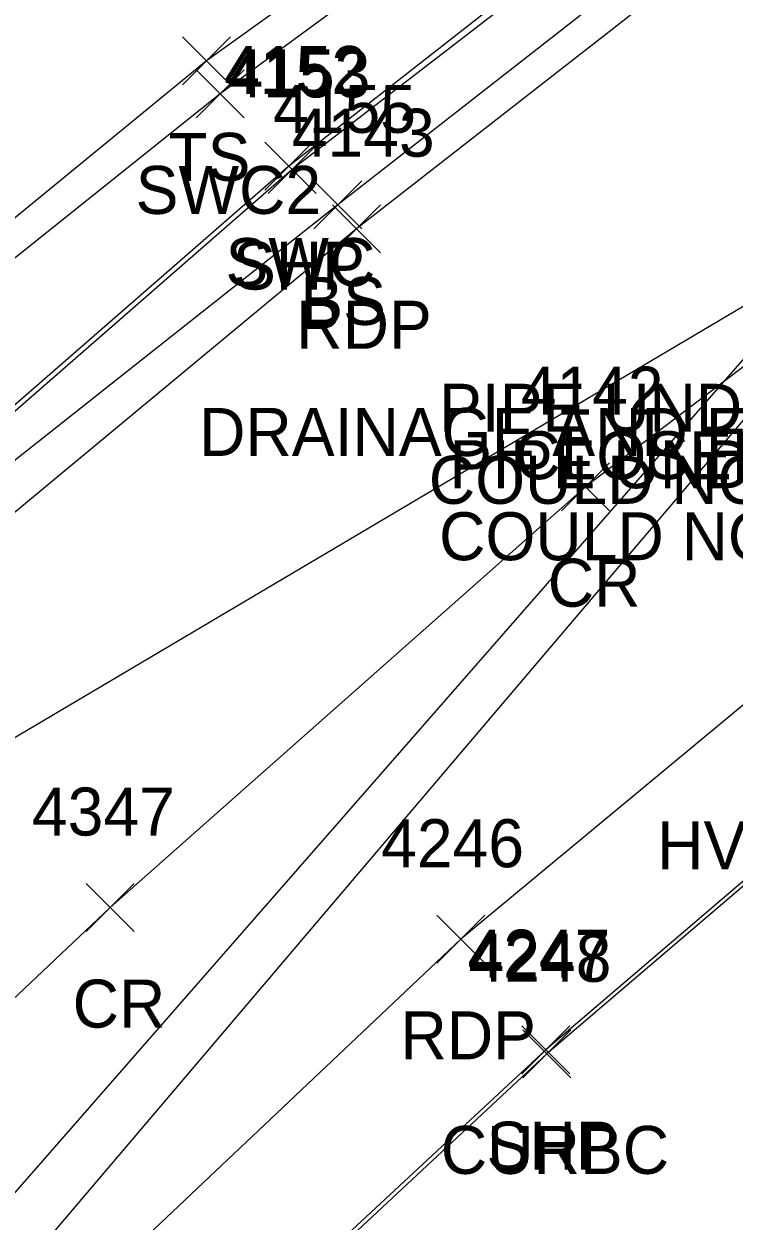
# Model space of a CAD drawing. Extents: x 1653135 to 1655489, y 602711 to 605684.
# Drawn here: x 1653388.58 to 1653418.17, y 605032.87 to 605082.73 of the extents above; entities that cross this region are included whole.
import ezdxf

# ---------------------------------------------------------------- set-up
doc = ezdxf.new("R2010")
doc.units = 0
for name, color, linetype in [('C_A', 7, 'Continuous'), ('D_C', 7, 'Continuous'), ('DCP', 7, 'Continuous'), ('L_A', 7, 'Continuous'), ('L_I', 7, 'Continuous'), ('L_TIC', 7, 'Continuous'), ('LELB', 7, 'Continuous'), ('P_A', 7, 'Continuous'), ('P_I', 7, 'Continuous'), ('P_TIC', 7, 'Continuous'), ('PET', 7, 'Continuous'), ('PRC', 7, 'Continuous'), ('PSP', 7, 'Continuous'), ('R_A', 7, 'Continuous'), ('R_I', 7, 'Continuous'), ('R_TIC', 7, 'Continuous'), ('RC', 7, 'Continuous'), ('RSW', 7, 'Continuous'), ('U_C', 7, 'Continuous'), ('USA', 7, 'Continuous')]:
    doc.layers.add(name, color=color, linetype=linetype)

msp = doc.modelspace()

# ---------------------------------------------------------------- linework, layer by layer
at = {"layer": 'DCP'}
for points in [[(1653257.187, 604884.19), (1653422.369, 605073.113)], [(1653359.102, 605035.789), (1653422.422, 605073.264)]]:
    msp.add_lwpolyline(points, dxfattribs=at)
at = {"layer": 'L_TIC'}
for points in [[(1653395.193, 605080.19), (1653397.193, 605082.19)], [(1653397.193, 605080.19), (1653395.193, 605082.19)], [(1653395.193, 605080.19), (1653397.193, 605082.19)], [(1653397.193, 605080.19), (1653395.193, 605082.19)], [(1653400.657, 605074.19), (1653402.657, 605076.19)], [(1653402.657, 605074.19), (1653400.657, 605076.19)], [(1653400.657, 605074.19), (1653402.657, 605076.19)], [(1653402.657, 605074.19), (1653400.657, 605076.19)]]:
    msp.add_lwpolyline(points, dxfattribs=at)
at = {"layer": 'LELB'}
for points in [[(1653477.473, 605125.727), (1653463.774, 605118.773), (1653441.794, 605104.889), (1653422.523, 605091.49), (1653401.657, 605075.19), (1653385.624, 605062.513), (1653371.986, 605049.931)], [(1653411.201, 605091.943), (1653396.193, 605081.19), (1653376.752, 605065.26)]]:
    msp.add_lwpolyline(points, dxfattribs=at)
at = {"layer": 'P_TIC'}
for points in [[(1653398.759, 605075.664), (1653400.759, 605077.664)], [(1653400.759, 605075.664), (1653398.759, 605077.664)], [(1653398.759, 605075.664), (1653400.759, 605077.664)], [(1653400.759, 605075.664), (1653398.759, 605077.664)], [(1653401.439, 605073.196), (1653403.439, 605075.196)], [(1653403.439, 605073.196), (1653401.439, 605075.196)], [(1653401.439, 605073.196), (1653403.439, 605075.196)], [(1653403.439, 605073.196), (1653401.439, 605075.196)], [(1653410.973, 605062.454), (1653412.973, 605064.454)], [(1653412.973, 605062.454), (1653410.973, 605064.454)], [(1653410.973, 605062.454), (1653412.973, 605064.454)], [(1653412.973, 605062.454), (1653410.973, 605064.454)], [(1653391.179, 605044.924), (1653393.179, 605046.924)], [(1653393.179, 605044.924), (1653391.179, 605046.924)], [(1653391.179, 605044.924), (1653393.179, 605046.924)], [(1653393.179, 605044.924), (1653391.179, 605046.924)], [(1653405.781, 605043.605), (1653407.781, 605045.605)], [(1653407.781, 605043.605), (1653405.781, 605045.605)], [(1653405.781, 605043.605), (1653407.781, 605045.605)], [(1653407.781, 605043.605), (1653405.781, 605045.605)], [(1653409.321, 605039.006), (1653411.321, 605041.006)], [(1653411.321, 605039.006), (1653409.321, 605041.006)], [(1653409.321, 605039.006), (1653411.321, 605041.006)], [(1653411.321, 605039.006), (1653409.321, 605041.006)]]:
    msp.add_lwpolyline(points, dxfattribs=at)
at = {"layer": 'PET'}
for points in [[(1653570.485, 605162.786), (1653545.403, 605152.188), (1653524.597, 605144.335), (1653501.66, 605134.239), (1653492.53, 605129.6), (1653483.217, 605126.16), (1653461.507, 605114.196), (1653431.751, 605097.051), (1653402.439, 605074.196), (1653383.496, 605058.488), (1653369.863, 605045.734), (1653350.113, 605021.59), (1653336.009, 605007.549), (1653322.852, 604993.824), (1653302.166, 604970.774), (1653290.93, 604958.375), (1653272.167, 604938.098), (1653250.651, 604913.142), (1653232.406, 604892.896), (1653208.357, 604866.317), (1653177.81, 604831.245), (1653160.535, 604811.983)], [(1653576.316, 605135.262), (1653553.767, 605126.837), (1653519.051, 605112.425), (1653493.535, 605100.339), (1653468.833, 605088.005), (1653447.853, 605075.02), (1653427.596, 605061.865), (1653406.781, 605044.605), (1653388.905, 605027.698), (1653366.499, 605004.888), (1653354.584, 604992.023), (1653334.896, 604970.66), (1653318.046, 604952.193), (1653296.488, 604928.187), (1653274.624, 604903.556), (1653244.239, 604868.756), (1653225.75, 604847.701), (1653206.334, 604825.65), (1653179.645, 604794.747)]]:
    msp.add_lwpolyline(points, dxfattribs=at)
at = {"layer": 'PRC'}
msp.add_lwpolyline([(1653576.361, 605149.524), (1653550.317, 605139.021), (1653518.724, 605125.668), (1653498.017, 605116.666), (1653468.035, 605101.489), (1653440.124, 605084.852), (1653411.973, 605063.454), (1653392.179, 605045.924), (1653380.925, 605035.31), (1653360.25, 605013.969), (1653332.49, 604984.793), (1653311.146, 604961.542), (1653300.12, 604949.228), (1653281.614, 604928.677), (1653260.957, 604905.277), (1653242.089, 604884.435), (1653216.566, 604855.116), (1653187.493, 604822.135), (1653170.081, 604802.31)], dxfattribs=at)
at = {"layer": 'PSP'}
for points in [[(1653577.495, 605132.222), (1653555.735, 605120.61), (1653541.776, 605115.966), (1653532.613, 605114.781), (1653532.247, 605110.88), (1653522.733, 605106.898), (1653507.697, 605103.522), (1653493.111, 605096.605), (1653471.403, 605083.027), (1653450.958, 605070.25), (1653430.837, 605057.523), (1653410.321, 605040.006), (1653392.797, 605023.713), (1653372.132, 605001.835), (1653359.179, 604987.803), (1653339.003, 604967.206), (1653322.133, 604948.589), (1653300.744, 604925.192), (1653278.521, 604900.611), (1653247.528, 604865.908), (1653229.566, 604844.432), (1653209.3, 604822.581), (1653182.433, 604791.771)], [(1653417.808, 605090.574), (1653399.759, 605076.664), (1653381.577, 605060.825), (1653367.931, 605048.406), (1653356.706, 605037.906)]]:
    msp.add_lwpolyline(points, dxfattribs=at)
at = {"layer": 'R_TIC'}
for points in [[(1653395.764, 605078.813), (1653397.764, 605080.813)], [(1653397.764, 605078.813), (1653395.764, 605080.813)], [(1653395.764, 605078.813), (1653397.764, 605080.813)], [(1653397.764, 605078.813), (1653395.764, 605080.813)], [(1653398.618, 605075.807), (1653400.618, 605077.807)], [(1653400.618, 605075.807), (1653398.618, 605077.807)], [(1653398.618, 605075.807), (1653400.618, 605077.807)], [(1653400.618, 605075.807), (1653398.618, 605077.807)], [(1653409.367, 605038.832), (1653411.367, 605040.832)], [(1653411.367, 605038.832), (1653409.367, 605040.832)], [(1653409.367, 605038.832), (1653411.367, 605040.832)], [(1653411.367, 605038.832), (1653409.367, 605040.832)]]:
    msp.add_lwpolyline(points, dxfattribs=at)
at = {"layer": 'RC'}
msp.add_lwpolyline([(1653461.112, 605032.534), (1653449.922, 605049.198), (1653443.907, 605057.821), (1653441.507, 605059.753), (1653437.992, 605060.258), (1653434.799, 605059.429), (1653430.986, 605057.43), (1653410.367, 605039.832), (1653392.919, 605023.548), (1653372.22, 605001.751), (1653359.36, 604987.685), (1653357.701, 604983.998), (1653357.899, 604980.417), (1653359.903, 604976.693), (1653362.858, 604974.486), (1653377.178, 604970.134), (1653381.999, 604985.069), (1653398.467, 604979.845)], dxfattribs=at)
at = {"layer": 'RSW'}
for points in [[(1653432.268, 605105.886), (1653428.204, 605102.882), (1653396.764, 605079.813), (1653377.011, 605064.026), (1653374.348, 605061.378), (1653365.194, 605052.69), (1653353.02, 605041.053)], [(1653434.298, 605103.037), (1653430.241, 605100.158), (1653417.669, 605090.93), (1653399.618, 605076.807), (1653381.435, 605060.967), (1653367.93, 605048.568), (1653356.387, 605038.285)]]:
    msp.add_lwpolyline(points, dxfattribs=at)
at = {"layer": 'USA'}
msp.add_lwpolyline([(1653424.094, 605072.763), (1653367.8, 605006.5)], dxfattribs=at)

# ---------------------------------------------------------------- texts
at = {"layer": 'C_A'}
msp.add_text('HVCTRL', height=2, dxfattribs=at).set_placement((1653414.963, 605047.516))
at = {"layer": 'D_C'}
for s, p in [('PIPE UNDER STRUCTURE', (1653405.874, 605065.739)), ('PIPE UNDER STRUCTURE', (1653406.302, 605063.39)), ('COULD NOT VERIFY SIZE', (1653405.449, 605062.739)), ('COULD NOT VERIFY SIZE', (1653405.877, 605060.39))]:
    msp.add_text(s, height=2, dxfattribs=at).set_placement(p)
at = {"layer": 'L_A'}
for s, p in [('TS', (1653394.603, 605076.19)), ('TS', (1653394.603, 605076.19)), ('BS', (1653400.098, 605070.19)), ('BS', (1653400.098, 605070.19))]:
    msp.add_text(s, height=2, dxfattribs=at).set_placement(p)
at = {"layer": 'L_I'}
msp.add_text('4155', height=2, dxfattribs=at).set_placement((1653398.964, 605078.19))
msp.add_text('4155', height=2, dxfattribs=at).set_placement((1653398.964, 605078.19))
at = {"layer": 'P_A'}
for s, p in [('SHP', (1653397.294, 605071.664)), ('SHP', (1653397.294, 605071.664)), ('RDP', (1653399.927, 605069.196)), ('RDP', (1653399.927, 605069.196)), ('CR', (1653410.406, 605058.454)), ('CR', (1653410.406, 605058.454)), ('CR', (1653390.612, 605040.924)), ('CR', (1653390.612, 605040.924)), ('RDP', (1653404.27, 605039.605)), ('RDP', (1653404.27, 605039.605)), ('SHP', (1653407.857, 605035.006)), ('SHP', (1653407.857, 605035.006))]:
    msp.add_text(s, height=2, dxfattribs=at).set_placement(p)
at = {"layer": 'P_I'}
for s, p in [('4153', (1653397.066, 605079.664)), ('4153', (1653397.066, 605079.664)), ('4143', (1653399.746, 605077.196)), ('4143', (1653399.746, 605077.196)), ('4142', (1653409.28, 605066.454)), ('4142', (1653409.28, 605066.454)), ('4347', (1653388.919, 605048.924)), ('4347', (1653388.919, 605048.924)), ('4246', (1653403.467, 605047.605)), ('4246', (1653403.467, 605047.605)), ('4247', (1653407.062, 605043.006)), ('4247', (1653407.062, 605043.006))]:
    msp.add_text(s, height=2, dxfattribs=at).set_placement(p)
at = {"layer": 'R_A'}
for s, p in [('SWC2', (1653393.237, 605074.813)), ('SWC2', (1653393.237, 605074.813)), ('SWC', (1653396.981, 605071.807)), ('SWC', (1653396.981, 605071.807)), ('CURBC', (1653405.95, 605034.832)), ('CURBC', (1653405.95, 605034.832))]:
    msp.add_text(s, height=2, dxfattribs=at).set_placement(p)
at = {"layer": 'R_I'}
for s, p in [('4152', (1653396.926, 605079.807)), ('4152', (1653396.926, 605079.807)), ('4248', (1653407.107, 605042.832)), ('4248', (1653407.107, 605042.832))]:
    msp.add_text(s, height=2, dxfattribs=at).set_placement(p)
at = {"layer": 'U_C'}
for s, p in [('DRAINAGE AND ENCLOSED SEWER PIP', (1653395.881, 605064.733)), ('CLOSED SEWER PIPE', (1653409.008, 605063.763)), ('CLOSED SEWER PIPE', (1653409.008, 605063.763))]:
    msp.add_text(s, height=2, dxfattribs=at).set_placement(p)

doc.saveas('drawing.dxf')
